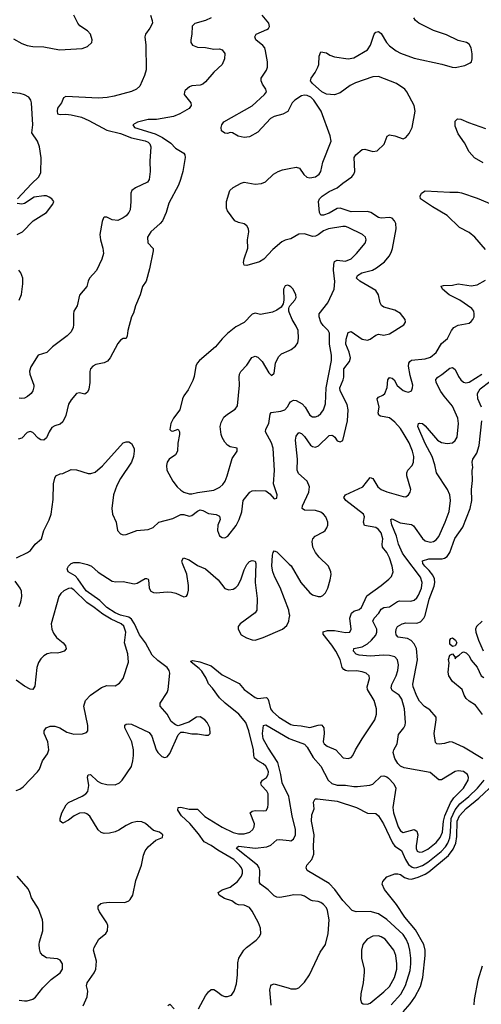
# Model space of a CAD drawing. Header units: inches. Extents: x 1550315 to 1685896, y 510706 to 640504.
# Tile 313 of 452: x 1598035 to 1601399, y 601795 to 608976. Entities that reach past the tile are written whole.
import ezdxf

# ---------------------------------------------------------------- set-up
doc = ezdxf.new("R2010")
doc.units = ezdxf.units.IN
doc.header["$MEASUREMENT"] = 0
doc.layers.add('B5690', color=7, linetype='Continuous')
doc.layers.add('B6600', color=7, linetype='Continuous')

msp = doc.modelspace()

# ---------------------------------------------------------------- linework, layer by layer
at = {"layer": 'B5690', "color": 5}
for points, elevation in [([(1597990, 608836.6), (1598050, 608803.2), (1598090, 608787.3), (1598130, 608781.2), (1598210, 608778.9), (1598324.8, 608755.2), (1598490, 608765.5), (1598530, 608780.3), (1598559.7, 608810), (1598562.7, 608830), (1598550, 608871.2), (1598530, 608894.5), (1598472.2, 608932.2), (1598458.5, 608950), (1598430, 609009.6)], 720), ([(1598987.6, 609010), (1599001.5, 608970), (1599001.7, 608950), (1598984.5, 608915.5), (1598951.5, 608870), (1598946.9, 608850), (1598955.4, 608790), (1598956.9, 608610), (1598945.4, 608570), (1598910, 608492.4), (1598886.3, 608470), (1598850, 608452.9), (1598722.3, 608417.7), (1598671.8, 608408.2), (1598610, 608404.7), (1598370, 608416.5), (1598354.9, 608405.1), (1598338.5, 608370), (1598311.1, 608330), (1598306.8, 608310), (1598310, 608289.7), (1598330, 608283.9), (1598370, 608287.2), (1598410, 608282.9), (1598484.5, 608264.5), (1598539.8, 608239.8), (1598670, 608169.7), (1598770, 608147.2), (1598850, 608115.6), (1598950, 608092.8), (1598970, 608082.2), (1598983.7, 608070), (1598989.8, 608050), (1598984.2, 607944.2), (1598986.6, 607870), (1598979.7, 607810), (1598967, 607790), (1598879.6, 607750), (1598852.8, 607730), (1598843.9, 607710), (1598845.1, 607650), (1598839.7, 607590), (1598830.8, 607569.2), (1598810, 607544.9), (1598789.4, 607530), (1598750, 607511.8), (1598710, 607516.9), (1598670, 607535.3), (1598650, 607534.9), (1598646.3, 607530), (1598636.1, 607503.9), (1598619.8, 607410), (1598623.1, 607370), (1598641.6, 607310), (1598644.5, 607270), (1598634.5, 607230), (1598594.3, 607145.7), (1598544.5, 607090), (1598534.5, 607070), (1598524.5, 607030), (1598470, 606966), (1598453.6, 606890), (1598429.7, 606850), (1598426.2, 606830), (1598428, 606750), (1598424.4, 606730), (1598410, 606698.7), (1598382, 606670), (1598273, 606590), (1598231.4, 606548.6), (1598170, 606528.5), (1598116.5, 606443.5), (1598107, 606413), (1598109.1, 606390.9), (1598137.3, 606310), (1598137.5, 606297.5), (1598130.6, 606270), (1598117.4, 606250), (1598092.6, 606227.4), (1598070, 606216.8), (1598050, 606213.2), (1598030, 606215.9)], 680), ([(1600000, 608326.4), (1599990, 608306), (1599953.1, 608286.9), (1599889.5, 608270.5), (1599863.4, 608256.6), (1599770, 608155.8), (1599710, 608120.7), (1599670, 608117), (1599627.5, 608127.5), (1599586, 608150), (1599570, 608152.7), (1599550, 608145.2), (1599530, 608149.2), (1599506.3, 608166.3), (1599503.5, 608190), (1599508.5, 608210), (1599522.4, 608230), (1599730, 608348.9), (1599818.4, 608430), (1599833.3, 608450), (1599829.4, 608470), (1599805.3, 608505.3), (1599794.5, 608530), (1599794.5, 608550), (1599832.7, 608607.3), (1599841.1, 608630), (1599841, 608670), (1599827.6, 608750), (1599821.1, 608770), (1599808.1, 608788.1), (1599757, 608830), (1599747.6, 608850), (1599759.3, 608870), (1599836.3, 608903.7), (1599848.2, 608911.8), (1599854.6, 608925.4), (1599850.7, 608950.7), (1599803.1, 609010)], 640), ([(1599430, 608990.4), (1599390, 608970.4), (1599310.9, 608949.1), (1599291.1, 608928.9), (1599289.7, 608870.3), (1599281.3, 608830), (1599283, 608810), (1599294.5, 608790), (1599330, 608776.8), (1599390, 608774), (1599450, 608762.3), (1599490, 608763.1), (1599510, 608755.8), (1599529.7, 608730), (1599528, 608690), (1599509.7, 608650.3), (1599450, 608592.7), (1599390, 608522.3), (1599370, 608506.9), (1599350, 608499.6), (1599290, 608494), (1599272.5, 608487.5), (1599241, 608459), (1599235.6, 608450), (1599234.5, 608430), (1599281.6, 608370), (1599283.6, 608350), (1599270.8, 608329.2), (1599202.9, 608290), (1599155.1, 608270), (1599031.7, 608248.2), (1598970, 608248.1), (1598892.4, 608227.6), (1598859.3, 608210), (1598872.7, 608190), (1599022.7, 608142.7), (1599076.3, 608116.3), (1599136, 608076), (1599170, 608038.9), (1599230, 608003.7), (1599238, 607990), (1599240.4, 607970), (1599223, 607870), (1599207, 607810), (1599191.5, 607768.5), (1599121.4, 607638.6), (1599102.6, 607570), (1599075.4, 607510), (1599059.6, 607490), (1598989.7, 607430), (1598966, 607390), (1598969.7, 607349.7), (1599007.2, 607307.2), (1599007.6, 607290), (1598981.5, 607158.5), (1598956, 607070), (1598929.7, 607030), (1598914, 606970), (1598879.5, 606890), (1598864.1, 606835.9), (1598849.4, 606810), (1598822, 606710), (1598819, 606670), (1598810, 606652), (1598790, 606651.3), (1598770, 606638.8), (1598750, 606614.8), (1598694, 606510), (1598673.6, 606486.4), (1598650, 606474.4), (1598590, 606462), (1598567.3, 606450), (1598551.8, 606430), (1598545.6, 606410), (1598545.1, 606330), (1598538, 606282), (1598530, 606258.8), (1598510, 606245.5), (1598470, 606254), (1598449.6, 606250.4), (1598410, 606202.8), (1598390, 606171), (1598371, 606089), (1598350, 606044), (1598330, 606025.5), (1598290, 606014.4), (1598270, 606001.6), (1598250, 605970.6), (1598230, 605925.3), (1598210, 605910.3), (1598190, 605911.5), (1598170, 605922.8), (1598130, 605964.2), (1598110, 605972), (1598090, 605964.4), (1598050, 605924.4), (1598023.9, 605916.1)], 660), ([(1598018, 607670), (1598120.7, 607779.3), (1598175.1, 607830), (1598190, 607861), (1598190.8, 607969.2), (1598178.2, 608050), (1598164.4, 608090), (1598124.2, 608150), (1598130.4, 608210), (1598120.8, 608370), (1598115.4, 608390), (1598100.7, 608410), (1598070, 608428.1), (1598037.6, 608437.6), (1597970, 608444.4)], 720), ([(1600000, 607374.7), (1599970, 607368.4), (1599944.6, 607355.4), (1599879.3, 607300.7), (1599814, 607230), (1599782, 607210), (1599690, 607182.9), (1599670, 607185.2), (1599665.6, 607205.6), (1599670, 607232), (1599698, 607310), (1599695.1, 607370), (1599705.1, 607430), (1599702.9, 607450), (1599690, 607472.7), (1599670, 607487), (1599630, 607496), (1599604, 607510), (1599550, 607582), (1599542.5, 607602.5), (1599541.6, 607650), (1599567, 607730), (1599590, 607753), (1599650, 607784.9), (1599670.5, 607790.5), (1599750, 607775.5), (1599798.3, 607781.7), (1599825.8, 607794.2), (1599884.5, 607850), (1599919.3, 607870), (1599950, 607881.1), (1600000, 607891.3)], 640), ([(1598017, 607410), (1598055.1, 607430), (1598134, 607510), (1598230, 607570.4), (1598277.4, 607630), (1598284, 607650), (1598269.8, 607670), (1598250, 607682.2), (1598230, 607690.9), (1598210, 607691), (1598139.1, 607680.9), (1598070, 607635.8), (1598050, 607629.7), (1598016, 607636)], 720), ([(1598029.9, 606930.1), (1598047.2, 606972.8), (1598057.8, 607050), (1598056.8, 607090), (1598042.9, 607130), (1598028.9, 607150)], 720), ([(1600000, 607033.8), (1599990, 607039), (1599970, 607034), (1599957.3, 607010), (1599960.7, 606930), (1599955.9, 606904.1), (1599939.9, 606880.1), (1599910, 606857.2), (1599877.5, 606842.5), (1599790, 606825.2), (1599750, 606836), (1599730, 606829.2), (1599671.5, 606768.5), (1599610, 606735.1), (1599550, 606687.3), (1599511.4, 606648.6), (1599463, 606590), (1599344.9, 606490), (1599328.7, 606470), (1599319.5, 606450), (1599306, 606374), (1599296.2, 606343.8), (1599263.1, 606276.9), (1599230, 606232.3), (1599220.3, 606210), (1599201.3, 606130), (1599156.5, 606070), (1599136, 606030), (1599130, 605986), (1599138, 605978), (1599150, 605975.3), (1599190, 605990.3), (1599200.8, 605970), (1599200.2, 605950), (1599186.6, 605886.6), (1599184.9, 605830), (1599170, 605802.9), (1599124.9, 605770), (1599110.4, 605750), (1599104.9, 605724.9), (1599106.4, 605690), (1599150.2, 605610), (1599181.5, 605570), (1599210, 605544.2), (1599230.8, 605530.8), (1599270, 605519), (1599290, 605518.6), (1599330, 605527.5), (1599450, 605545.3), (1599493.1, 605566.9), (1599514.7, 605585.3), (1599531.6, 605610), (1599548.1, 605650), (1599583.6, 605776.4), (1599620.9, 605830), (1599619, 605850), (1599570, 605861.6), (1599550, 605873.3), (1599530, 605893.6), (1599510, 605929.5), (1599503.8, 605950), (1599496.5, 606010), (1599502.3, 606037.7), (1599523.9, 606076.1), (1599550, 606098.9), (1599604.9, 606135.1), (1599621.5, 606158.6), (1599638, 606310), (1599633.3, 606370), (1599636, 606390), (1599645.7, 606410), (1599690, 606455.8), (1599727.1, 606512.9), (1599750, 606523.1), (1599770, 606514.9), (1599802.5, 606482.5), (1599850, 606401), (1599870, 606381), (1599890, 606398), (1599899.3, 606470), (1599921.7, 606518.3), (1599942, 606538), (1600000, 606564.3)], 660), ([(1600000, 606842.8), (1599997.2, 606850), (1599997.2, 606870), (1600000, 606878.2)], 660), ([(1598012.3, 605050), (1598091, 605089), (1598114.6, 605105.4), (1598148.7, 605151.3), (1598194.8, 605190), (1598209.7, 605250), (1598250.7, 605329.3), (1598264.2, 605370), (1598277.6, 605477.6), (1598280.9, 605590), (1598290, 605632), (1598299, 605650), (1598330, 605664.9), (1598350, 605667.3), (1598410, 605695.5), (1598450, 605693.4), (1598533.1, 605666.9), (1598554.1, 605665.9), (1598584.6, 605675.4), (1598638, 605722), (1598790, 605891), (1598810, 605898), (1598830, 605898), (1598850, 605884.7), (1598868, 605848), (1598870.3, 605830), (1598864.9, 605790), (1598850.3, 605750), (1598769.5, 605630.5), (1598741.9, 605578.1), (1598717.5, 605510), (1598706, 605410), (1598710.2, 605370.2), (1598738, 605310), (1598748.5, 605250), (1598770, 605225.5), (1598790, 605219.3), (1598810, 605222.4), (1598888.7, 605251.3), (1598970, 605257.1), (1599007.1, 605272.9), (1599050, 605310.3), (1599150, 605338.5), (1599210, 605367.9), (1599230, 605367.1), (1599270, 605355.9), (1599290, 605360.7), (1599330, 605391.3), (1599350, 605400.8), (1599370, 605396.5), (1599410, 605375.5), (1599468, 605368), (1599490, 605355.5), (1599494.9, 605330), (1599480.2, 605290), (1599476.1, 605250), (1599491.3, 605211.3), (1599510, 605198.9), (1599530, 605197.7), (1599552.8, 605210), (1599613.1, 605286.9), (1599635.6, 605330), (1599654.5, 605385.5), (1599663.1, 605470), (1599712.7, 605530), (1599730, 605539.5), (1599750, 605542), (1599830, 605539.1), (1599859, 605519), (1599890, 605480.7), (1599910, 605486), (1599911.5, 605510), (1599884.5, 605590), (1599892.7, 605687.3), (1599882.2, 605850), (1599869.8, 605890), (1599826.6, 605970), (1599827.8, 605990), (1599850.8, 606030), (1599860.3, 606099.7), (1599868.5, 606111.5), (1599938.8, 606121.2), (1599968.5, 606131.5), (1599987.5, 606152.5), (1600000, 606173.5)], 640), ([(1600000, 604647.6), (1599996.3, 604670), (1599933.5, 604833.5), (1599894, 604910), (1599879.8, 604950), (1599873.7, 604990), (1599877.7, 605070), (1599881.3, 605090), (1599890, 605103), (1599910, 605096), (1600000, 605005.9)], 620), ([(1598497, 601783), (1598526.3, 601850), (1598531.3, 601890), (1598522.4, 601930), (1598525.6, 601950), (1598576.6, 602023.4), (1598589.6, 602050), (1598594, 602110), (1598573.6, 602190), (1598576.9, 602210), (1598611.5, 602270), (1598662.7, 602310), (1598675.1, 602330), (1598676.2, 602370), (1598669.6, 602390), (1598616.9, 602470), (1598607.3, 602490), (1598607.3, 602512.7), (1598626, 602530), (1598644.9, 602535.1), (1598690, 602539.1), (1598801.7, 602538.3), (1598830, 602548.5), (1598841.1, 602558.9), (1598859.6, 602590), (1598882.5, 602697.5), (1598923.5, 602810), (1598938.3, 602881.7), (1598950, 602914.8), (1598970, 602942), (1599027.2, 602992.8), (1599075.3, 603010), (1599077.2, 603030), (1599054, 603050), (1599010, 603062.9), (1598952.7, 603112.7), (1598925.8, 603125.8), (1598890, 603127.2), (1598850, 603118.5), (1598810, 603099.8), (1598756.3, 603063.7), (1598730, 603051.8), (1598690, 603041.8), (1598650, 603041), (1598627.9, 603047.9), (1598606.6, 603066.6), (1598546.6, 603166.6), (1598524.7, 603184.7), (1598506, 603190), (1598470, 603189.7), (1598430.6, 603170), (1598390, 603137.6), (1598350, 603115.1), (1598329.6, 603130), (1598329.6, 603150), (1598342.4, 603190), (1598373.3, 603250), (1598390, 603266.7), (1598490, 603311.8), (1598516.4, 603330), (1598532.4, 603347.6), (1598538.3, 603390), (1598529.8, 603450.2), (1598532.7, 603467.3), (1598550, 603470.3), (1598602.6, 603422.6), (1598628.7, 603408.7), (1598670, 603397.5), (1598730, 603396.3), (1598762.3, 603410), (1598782.9, 603430), (1598849, 603530), (1598860.5, 603570), (1598865.5, 603610), (1598865.2, 603650), (1598852.2, 603710), (1598802.2, 603810), (1598802, 603830), (1598810, 603838), (1598830, 603840.7), (1598850, 603836.9), (1598977.4, 603777.4), (1598998.8, 603750), (1599030, 603650.8), (1599042.6, 603630), (1599070, 603602), (1599090, 603595.8), (1599110, 603599.3), (1599130, 603624.9), (1599190, 603761), (1599210, 603778.8), (1599230, 603780.7), (1599290, 603768.2), (1599330, 603768), (1599390, 603758), (1599410, 603758), (1599423.7, 603770), (1599420.7, 603810), (1599401.6, 603850), (1599385.1, 603870), (1599350, 603892.3), (1599324, 603890), (1599267.7, 603852.3), (1599190, 603826), (1599170, 603833.3), (1599138.4, 603858.4), (1599109.7, 603910), (1599059.7, 603970), (1599059.8, 603990), (1599110, 604068.8), (1599117.7, 604090), (1599129.7, 604210), (1599124.8, 604230), (1599109.8, 604250), (1599041.4, 604301.4), (1599001.3, 604341.3), (1598952.3, 604430), (1598908.3, 604488.3), (1598871.7, 604570), (1598850, 604604.4), (1598830, 604618.2), (1598770, 604632.7), (1598730, 604649.1), (1598670.9, 604690), (1598618.9, 604738.9), (1598519, 604810), (1598458.3, 604898.3), (1598439.2, 604919.2), (1598389.2, 604950), (1598380.9, 604970), (1598389.5, 604990), (1598409.4, 605010), (1598430, 605017.6), (1598470, 605017), (1598530, 605003.1), (1598558.4, 604990), (1598605.9, 604945.9), (1598710, 604881.7), (1598736.7, 604876.7), (1598790, 604879.1), (1598870, 604862.2), (1598890, 604865.4), (1598950, 604900.3), (1598959.2, 604899.2), (1598970, 604896.3), (1598972.7, 604890), (1598979.7, 604830), (1598990, 604808.1), (1599010, 604798.6), (1599030, 604795.9), (1599110, 604802.9), (1599141.2, 604801.2), (1599172.3, 604792.3), (1599230, 604766), (1599250, 604771), (1599256.9, 604783.1), (1599265.1, 604814.9), (1599266.2, 604850), (1599252.5, 604932.5), (1599220.3, 605010), (1599216.9, 605030), (1599229.7, 605050.3), (1599270, 605037.1), (1599330, 604995.4), (1599390.2, 604970.2), (1599482.6, 604890), (1599530, 604828), (1599558, 604818), (1599590, 604823.1), (1599610, 604834.6), (1599624.4, 604850), (1599647.6, 604890), (1599670, 604962.8), (1599690, 605002), (1599710, 605023.8), (1599730, 605032.7), (1599742, 605030), (1599750, 605026), (1599756.4, 605010), (1599750.2, 604870), (1599765.7, 604754.3), (1599763.2, 604670), (1599751, 604649), (1599641.6, 604570), (1599627.2, 604550), (1599627.2, 604530), (1599650, 604488.7), (1599687.1, 604467.1), (1599730, 604453.1), (1599750, 604451.7), (1599810, 604468.9), (1599950, 604530.3), (1599982.8, 604557.2), (1599997.4, 604590), (1600000, 604608.7)], 620), ([(1598030, 604696.3), (1598043.1, 604730), (1598050.9, 604770), (1598047.3, 604807.2), (1598038, 604830), (1598000.9, 604880.9)], 640), ([(1598010, 603352.9), (1598036, 603364), (1598059.6, 603380.4), (1598165.4, 603490), (1598179.1, 603510), (1598200.5, 603570), (1598237.5, 603622.5), (1598246, 603650), (1598238.7, 603710), (1598213.6, 603770), (1598214, 603790), (1598226.6, 603810), (1598257.1, 603822.9), (1598290, 603824), (1598328, 603810), (1598378.3, 603778.3), (1598430, 603765.4), (1598493.6, 603766.4), (1598522.3, 603777.7), (1598531.6, 603790), (1598532.5, 603827.5), (1598502.3, 603970), (1598513.7, 604010), (1598549.7, 604050), (1598630, 604106.3), (1598670, 604118.9), (1598730, 604118.4), (1598762, 604138), (1598789.7, 604170.3), (1598827.8, 604290), (1598824, 604350), (1598798.9, 604430), (1598807.4, 604510), (1598792.7, 604552.7), (1598774.6, 604570), (1598702.5, 604602.5), (1598640.3, 604640.3), (1598578.8, 604690), (1598525.1, 604725.1), (1598430, 604817.5), (1598410, 604828.6), (1598390, 604828), (1598355.6, 604810), (1598333.7, 604790), (1598320.2, 604770), (1598264.8, 604570), (1598268.2, 604530), (1598281.4, 604501.4), (1598304.2, 604470), (1598351.1, 604431.1), (1598368.4, 604410), (1598373.7, 604386.3), (1598358.8, 604370), (1598330, 604359.7), (1598310, 604355.8), (1598270, 604358), (1598234, 604350), (1598210, 604335.8), (1598190, 604315.1), (1598172.8, 604287.2), (1598159.1, 604250), (1598145.5, 604114.5), (1598130.8, 604090), (1598110, 604092.7), (1598070, 604115.1), (1598010, 604159.5)], 640), ([(1599338.2, 601761.8), (1599390, 601856.5), (1599410, 601885.7), (1599430, 601901.7), (1599450, 601902.3), (1599470, 601891.6), (1599510, 601858.9), (1599530, 601851.8), (1599550, 601850.4), (1599577.8, 601862.2), (1599598, 601890), (1599615.8, 601944.2), (1599622.4, 602010), (1599623.8, 602096.2), (1599631.8, 602130), (1599668.3, 602190), (1599688.2, 602210), (1599758.2, 602261.8), (1599782.4, 602290), (1599791.5, 602310), (1599789.7, 602350), (1599775.1, 602390), (1599730, 602474.5), (1599710, 602500.5), (1599670, 602518.7), (1599630, 602520.5), (1599610, 602528.2), (1599580.5, 602550), (1599526.9, 602566.9), (1599489.8, 602590), (1599480.4, 602610), (1599509.5, 602630), (1599570, 602650.1), (1599622.3, 602690), (1599650.6, 602730), (1599657.7, 602750), (1599658.5, 602770), (1599652.4, 602790), (1599638, 602810), (1599595.3, 602850), (1599478.6, 602918.6), (1599430, 602952.6), (1599378.6, 602978.6), (1599337.9, 603037.9), (1599274.1, 603114.1), (1599214.2, 603170), (1599187.2, 603210), (1599189.8, 603230.2), (1599208.2, 603231.8), (1599270, 603218.3), (1599330, 603219), (1599383.4, 603163.4), (1599510, 603085.6), (1599590, 603046.6), (1599630, 603038), (1599670, 603036.8), (1599713, 603050), (1599733.7, 603070), (1599744.8, 603090), (1599746.4, 603110), (1599715.1, 603190), (1599730, 603202.6), (1599750, 603208.1), (1599810, 603205.2), (1599830.8, 603209.2), (1599842.6, 603230), (1599845.9, 603254.1), (1599844.8, 603330), (1599836.1, 603350), (1599797.7, 603390), (1599792.3, 603410), (1599804, 603430), (1599833.1, 603450), (1599846, 603470), (1599847.2, 603490), (1599841.8, 603510), (1599830, 603530.8), (1599810, 603548.8), (1599769.4, 603569.4), (1599747.3, 603590), (1599741.5, 603610), (1599739.7, 603650), (1599706.1, 603790), (1599682, 603850), (1599631.3, 603911.3), (1599532, 603990), (1599490, 604029.9), (1599440.3, 604100.3), (1599410, 604132.8), (1599393.9, 604173.9), (1599363.4, 604223.4), (1599344, 604244), (1599283.5, 604290), (1599283.3, 604296.7), (1599298, 604302), (1599347.1, 604292.9), (1599430, 604263.8), (1599510, 604196.8), (1599633.7, 604133.7), (1599672.1, 604090), (1599750, 604031.6), (1599770, 604024.1), (1599833.5, 604033.5), (1599843.5, 604023.5), (1599848.4, 604010), (1599863.2, 603950), (1599878, 603930), (1599923.9, 603890), (1600000, 603842.8)], 580), ([(1600000, 603294.7), (1599997.3, 603310), (1599948.3, 603410), (1599939.4, 603470), (1599917.3, 603557.3), (1599843.5, 603670), (1599809.8, 603730), (1599804.7, 603770), (1599812.9, 603827.1), (1599830, 603833.1), (1600000, 603734.3)], 560), ([(1600000, 602586.2), (1599930, 602572.4), (1599910, 602576.4), (1599890, 602586.9), (1599845.4, 602630), (1599791.2, 602670), (1599783.4, 602683.4), (1599786.1, 602770), (1599780.6, 602790), (1599767.3, 602810), (1599614, 602930), (1599619.1, 602940.9), (1599631.6, 602948.4), (1599750, 602933), (1599836.5, 602943.5), (1599864.7, 602955.3), (1599910, 602993.7), (1599930, 602997.3), (1600000, 602989.4)], 560), ([(1598030, 601825.7), (1598070, 601818.7), (1598090, 601820.3), (1598130, 601832.8), (1598150, 601846.3), (1598204.2, 601915.8), (1598264, 601976), (1598330, 602023.7), (1598345.7, 602050), (1598347.8, 602090), (1598330, 602116.2), (1598310, 602125.1), (1598230, 602132.3), (1598202.7, 602150), (1598187.3, 602170), (1598178, 602198), (1598176.2, 602230), (1598178.4, 602250), (1598204.2, 602330), (1598204, 602390), (1598201.1, 602410), (1598171.3, 602490), (1598121.3, 602570), (1598109.7, 602609.7), (1598096.1, 602636.1), (1598017, 602730)], 640), ([(1599867.7, 601787.7), (1599858.9, 601901.1), (1599865.1, 601930), (1599870, 601937.3), (1599890, 601943.8), (1600000, 601911.2)], 560), ([(1599115.3, 601784.7), (1599130, 601794.9), (1599161.2, 601761.2)], 580)]:
    msp.add_lwpolyline(points, dxfattribs=dict(at, elevation=elevation))
at = {"layer": 'B6600', "color": 5}
for points, elevation in [([(1600000, 605005.9), (1600012.9, 604992.9), (1600083.2, 604870), (1600150, 604795.2), (1600170, 604781.6), (1600210, 604769.2), (1600230, 604770.2), (1600243.2, 604776.8), (1600263.3, 604796.7), (1600279.8, 604830), (1600298.9, 604890), (1600305.3, 604930), (1600303.5, 604950), (1600285.1, 604990), (1600216.8, 605056.8), (1600192.1, 605090), (1600172.4, 605130), (1600165.7, 605170), (1600171.3, 605190), (1600189.6, 605210), (1600250, 605239.6), (1600260.4, 605250), (1600274, 605270), (1600280.4, 605290), (1600280.4, 605310), (1600266.2, 605350), (1600249.7, 605370), (1600230, 605383.8), (1600190, 605395.6), (1600110, 605399.2), (1600094.7, 605410), (1600095.1, 605430), (1600143, 605530), (1600147.2, 605570), (1600129, 605610), (1600067.2, 605667.2), (1600056.3, 605690), (1600059.9, 605770), (1600044.8, 605910), (1600050, 605938.8), (1600070, 605964.9), (1600090, 605957), (1600110, 605937), (1600153.7, 605873.7), (1600170, 605862.9), (1600190, 605858.8), (1600212.7, 605867.3), (1600290, 605942.3), (1600310, 605944.6), (1600319.7, 605939.7), (1600332.4, 605930), (1600350, 605905.5), (1600370, 605896.3), (1600390, 605907.3), (1600424.2, 606050), (1600429.9, 606130), (1600422, 606170), (1600369.9, 606270), (1600368.3, 606290), (1600393.3, 606350), (1600397.3, 606370), (1600397, 606430), (1600437.6, 606482.4), (1600445, 606510), (1600437.1, 606550), (1600411.2, 606610), (1600414.5, 606645.5), (1600430, 606695.5), (1600450, 606702), (1600530, 606646.4), (1600570, 606638.2), (1600590, 606645), (1600630, 606675.9), (1600650, 606682), (1600690, 606674.7), (1600730, 606685), (1600834.5, 606750), (1600847.3, 606770), (1600844.2, 606790), (1600810, 606834), (1600770, 606857.6), (1600690, 606879), (1600672.3, 606892.3), (1600662.6, 606910), (1600650.5, 606970.5), (1600630, 607001.1), (1600513.3, 607070), (1600490.9, 607090), (1600497.6, 607110), (1600528.6, 607130), (1600605.6, 607150), (1600634.5, 607165.5), (1600692.8, 607210), (1600728.3, 607251.7), (1600742.6, 607277.4), (1600752, 607308), (1600778.8, 607450), (1600776.8, 607490), (1600767.1, 607510), (1600750, 607528.3), (1600730, 607534), (1600670, 607528), (1600650, 607534), (1600593.7, 607570), (1600570, 607577.6), (1600450, 607574.9), (1600370, 607602.3), (1600350, 607599.3), (1600290, 607565.6), (1600250, 607551.1), (1600229.8, 607549.8), (1600220.5, 607570), (1600211.8, 607650), (1600220.7, 607670), (1600240.7, 607690), (1600290, 607721.9), (1600350, 607749), (1600390, 607784.1), (1600455.1, 607830), (1600470.9, 607850), (1600477.2, 607870), (1600472.7, 607970), (1600485.3, 607990), (1600530, 608028.7), (1600550, 608032.6), (1600610, 608015.6), (1600639.5, 608020.5), (1600691.4, 608068.6), (1600713.9, 608126.1), (1600730, 608137.3), (1600770, 608129.3), (1600830, 608106.7), (1600850, 608115.8), (1600874.1, 608145.9), (1600894.6, 608190), (1600916.2, 608310), (1600909, 608350), (1600856.8, 608450), (1600841.8, 608470), (1600780.9, 608510), (1600650, 608562.3), (1600610, 608560.3), (1600483.3, 608516.7), (1600444.5, 608495.5), (1600370, 608441.8), (1600330, 608429.1), (1600270, 608433.8), (1600236.4, 608450), (1600168.2, 608510), (1600154, 608530), (1600159.5, 608550), (1600188.3, 608591.7), (1600207.3, 608630), (1600214.5, 608650), (1600218, 608710), (1600230, 608741), (1600270, 608733.8), (1600296.6, 608716.6), (1600330, 608704.9), (1600430, 608690.2), (1600470, 608698.3), (1600570, 608757), (1600592.3, 608790), (1600619.6, 608870), (1600630, 608884.9), (1600650, 608890.4), (1600670, 608875.5), (1600709.1, 608810), (1600730, 608786.7), (1600778.9, 608750), (1600810, 608732.8), (1600910, 608694.6), (1601112.9, 608652.9), (1601186.8, 608630), (1601210, 608627.1), (1601279, 608641), (1601318, 608662), (1601327, 608670), (1601334, 608690), (1601333, 608727), (1601326.6, 608770), (1601310, 608797.6), (1601290.7, 608810.7), (1601230, 608823.9), (1601145.4, 608865.4), (1601050, 608897), (1600944.2, 608950), (1600920.5, 608970), (1600906.6, 608990)], 620), ([(1600000, 607891.3), (1600050, 607901.6), (1600073.8, 607893.8), (1600106.8, 607846.8), (1600128.1, 607828.1), (1600150, 607822.3), (1600192, 607830), (1600217.6, 607850), (1600229.6, 607870), (1600244.2, 607935.8), (1600305.1, 608090), (1600298.3, 608130), (1600231.8, 608310), (1600179.8, 608390), (1600157.2, 608410), (1600130, 608424.2), (1600110, 608425.7), (1600090, 608419.8), (1600039.1, 608390), (1600021.3, 608370), (1600000, 608326.4)], 640), ([(1601412.1, 607932.1), (1601349.3, 607969.3), (1601310, 608011.6), (1601276.9, 608076.9), (1601230, 608143.5), (1601210, 608199), (1601210, 608236), (1601227.1, 608252.9), (1601250, 608251.8), (1601305.8, 608225.8), (1601430, 608183)], 580), ([(1601430, 607300.5), (1601351.3, 607390), (1601310, 607423.4), (1601241.4, 607461.4), (1601150, 607547), (1601043.5, 607610), (1600955.1, 607670), (1600954.5, 607690), (1600962.9, 607710), (1600990, 607728.7), (1601170, 607717.8), (1601230, 607718.4), (1601254.4, 607714.4), (1601370, 607673.7), (1601490, 607624.5)], 580), ([(1600000, 606173.5), (1600009.9, 606190.1), (1600030, 606200.5), (1600050, 606199.2), (1600093.5, 606173.5), (1600115.9, 606150), (1600150, 606091.3), (1600170, 606080.7), (1600190, 606078.6), (1600210, 606086.7), (1600230, 606104), (1600248.8, 606130), (1600264.9, 606175.1), (1600267.7, 606290), (1600307.5, 606490), (1600308.1, 606530), (1600294, 606610), (1600292.5, 606690), (1600283.1, 606710), (1600246.1, 606746.1), (1600230.7, 606770), (1600217, 606810), (1600217.7, 606830), (1600281.2, 606910), (1600327, 607010), (1600332.8, 607067.2), (1600321.8, 607150), (1600323.6, 607190), (1600330, 607211.8), (1600350, 607222.2), (1600410, 607213.8), (1600450, 607232.4), (1600489.7, 607270), (1600553.2, 607346.8), (1600560.5, 607370), (1600554.7, 607390), (1600534, 607410), (1600430, 607461.6), (1600410, 607467.2), (1600390, 607468), (1600284.9, 607450), (1600250, 607437.1), (1600210, 607406.4), (1600190, 607397.4), (1600170, 607395.9), (1600110, 607413.7), (1600070, 607412.7), (1600010, 607376.8), (1600000, 607374.7)], 640), ([(1600000, 603842.8), (1600010, 603836.6), (1600030, 603829.5), (1600086.6, 603826.6), (1600150, 603812.6), (1600210, 603830.8), (1600230, 603833.4), (1600237.6, 603830), (1600252.3, 603810), (1600254, 603770), (1600247.3, 603710), (1600255, 603695), (1600277.1, 603677.1), (1600340.3, 603650), (1600391.7, 603591.7), (1600430, 603587.7), (1600450, 603595.8), (1600464.2, 603610), (1600481.7, 603650), (1600530, 603730.4), (1600623.5, 603870), (1600636.4, 603910), (1600635.6, 603950), (1600617.4, 604010), (1600570.8, 604090), (1600567.7, 604110), (1600585.7, 604170), (1600581.3, 604190), (1600559.6, 604210), (1600530, 604220.7), (1600490, 604226), (1600430, 604223.9), (1600410, 604228.5), (1600397.5, 604237.5), (1600386.4, 604250), (1600370.3, 604310.3), (1600338.1, 604370), (1600310, 604413.8), (1600246.4, 604493.6), (1600247.5, 604512.5), (1600278.9, 604521.1), (1600330, 604520.5), (1600410, 604505.5), (1600440.7, 604510), (1600451.8, 604530), (1600440.2, 604610), (1600452.4, 604647.6), (1600470, 604661.7), (1600510, 604675.2), (1600527, 604690), (1600565.6, 604774.4), (1600670.4, 604849.6), (1600724.6, 604895.4), (1600744, 604916), (1600757.2, 604950), (1600750.9, 604989.1), (1600730, 605051.2), (1600710, 605089.8), (1600680.2, 605130), (1600676.4, 605150), (1600681.5, 605190), (1600670, 605233.1), (1600650, 605258.5), (1600630, 605272.4), (1600547, 605287), (1600542, 605310), (1600548.4, 605350), (1600539.8, 605370), (1600413, 605470), (1600396.5, 605490), (1600409.7, 605510), (1600536.5, 605570), (1600590, 605637.4), (1600610, 605630.3), (1600644.1, 605570), (1600670, 605548.8), (1600710, 605532.5), (1600830, 605497.6), (1600850, 605497.1), (1600870, 605510.7), (1600881.6, 605530), (1600886, 605550), (1600856.1, 605650), (1600856, 605670), (1600865.1, 605690), (1600896.2, 605723.8), (1600906, 605750), (1600908.2, 605790), (1600899.1, 605830), (1600873.4, 605890), (1600838.4, 605950), (1600810, 605993.6), (1600770, 606041.5), (1600730, 606073.4), (1600664.7, 606084.7), (1600651.5, 606091.5), (1600648.8, 606108.8), (1600654.8, 606150), (1600640.7, 606210), (1600650, 606221.8), (1600682.7, 606237.3), (1600697.3, 606250), (1600712.8, 606292.8), (1600719.2, 606350), (1600730, 606365.3), (1600750, 606361.8), (1600764, 606350), (1600787, 606307), (1600830, 606272.6), (1600850, 606263.1), (1600870, 606260.4), (1600889.7, 606270.3), (1600898, 606290), (1600899.7, 606310), (1600880.5, 606380.5), (1600868.1, 606448.1), (1600870.6, 606470), (1600877.5, 606482.5), (1600890, 606493.7), (1600990, 606502.4), (1601030, 606514.4), (1601070.3, 606549.7), (1601110, 606615.4), (1601152.1, 606650), (1601182.7, 606710), (1601198.7, 606730), (1601230, 606749.2), (1601310, 606763.1), (1601325.9, 606774.1), (1601336.9, 606790), (1601346.3, 606810), (1601348.2, 606830), (1601344.7, 606850), (1601329.7, 606870), (1601242, 606930), (1601166, 606970), (1601117.7, 607010), (1601107.4, 607032.6), (1601122.9, 607037.1), (1601190, 607039.4), (1601230, 607048.5), (1601324.6, 607035.4), (1601370, 607041.5), (1601430, 607075.4)], 580), ([(1600000, 606878.2), (1600004, 606890), (1600041.2, 606930), (1600049, 606950), (1600048.7, 606970), (1600028.7, 607010), (1600010, 607028.7), (1600000, 607033.8)], 660), ([(1600000, 606564.3), (1600012.7, 606570), (1600044.9, 606595.1), (1600061, 606619), (1600066.7, 606653.3), (1600063.5, 606710), (1600050, 606742), (1600020.5, 606790), (1600000, 606842.8)], 660), ([(1600000, 603734.3), (1600010, 603728.4), (1600111.8, 603691.8), (1600130, 603669), (1600174.2, 603594.2), (1600231, 603531), (1600283.7, 603430), (1600310, 603405.3), (1600350, 603393.6), (1600410, 603392.3), (1600470, 603382.7), (1600497, 603383), (1600587.3, 603392.7), (1600610, 603399.5), (1600670, 603457.4), (1600690, 603460.9), (1600710, 603454.6), (1600724, 603444), (1600762, 603402), (1600776.5, 603370), (1600754.3, 603230), (1600759.8, 603190), (1600793.2, 603090), (1600810, 603059.1), (1600830, 603048.6), (1600910, 603070.2), (1600930, 603057.4), (1600937.9, 603030), (1600923.5, 602950), (1600925, 602930), (1600932.7, 602912.7), (1600950, 602904.3), (1600970, 602905.5), (1601010, 602925.1), (1601070, 602975), (1601099.3, 603010), (1601116, 603050), (1601123.9, 603130), (1601133.4, 603170), (1601175.2, 603264.8), (1601199.4, 603300.6), (1601269.9, 603370), (1601303.8, 603430), (1601305.1, 603450), (1601299.7, 603470), (1601270, 603492.9), (1601230, 603496.5), (1601210, 603491.6), (1601110, 603430.8), (1601090, 603430.9), (1601026.2, 603486.2), (1600838.4, 603518.4), (1600811.6, 603531.6), (1600791.4, 603551.4), (1600768.3, 603588.3), (1600756.4, 603630), (1600761, 603650), (1600785, 603695), (1600796.4, 603763.6), (1600836, 603810), (1600845.3, 603830), (1600847.8, 603850), (1600839.4, 603950), (1600820.9, 604020.9), (1600799.7, 604050), (1600750, 604083.1), (1600742.2, 604102.2), (1600748.3, 604128.3), (1600779.4, 604190), (1600791.4, 604230), (1600795.7, 604270), (1600788, 604308), (1600768.1, 604328.1), (1600730, 604338.9), (1600690, 604341.9), (1600590, 604334.6), (1600510, 604341.1), (1600487.9, 604347.9), (1600468.8, 604371.2), (1600469.9, 604390.1), (1600530, 604401.3), (1600570, 604424.1), (1600600.2, 604450), (1600630, 604488), (1600638, 604510), (1600638.6, 604530), (1600609.8, 604590), (1600617.5, 604610), (1600652.9, 604647.1), (1600670, 604676.2), (1600690, 604687.7), (1600730, 604693.2), (1600788, 604732), (1600803, 604737), (1600884.9, 604735.1), (1600910, 604743.2), (1600930, 604760.2), (1600942, 604778), (1600963, 604830), (1600968.6, 604870), (1600957.2, 604910), (1600840.9, 605060.9), (1600826.1, 605086.1), (1600796.6, 605150), (1600780.8, 605210), (1600747.3, 605292.7), (1600740.9, 605330), (1600750, 605334.9), (1600807.1, 605307.1), (1600890, 605293), (1600905.1, 605285.1), (1600970, 605191), (1600990, 605175.8), (1601030, 605166), (1601050, 605169.3), (1601070, 605181.3), (1601090, 605206.3), (1601136.1, 605310), (1601165.7, 605390), (1601176.1, 605470), (1601170.6, 605510.6), (1601152, 605550), (1601071.9, 605671.9), (1601060.2, 605730), (1601040.2, 605790), (1600990, 605886), (1600937.6, 606010), (1600942.7, 606030), (1600950, 606033.1), (1600970.4, 606030), (1600990, 606014.6), (1601081.2, 605910), (1601110, 605891.8), (1601150, 605884.1), (1601189.8, 605890.2), (1601210, 605906), (1601222.4, 605930), (1601234.4, 606030), (1601228.7, 606070), (1601190, 606156.8), (1601127.9, 606230), (1601105.4, 606265.4), (1601070.9, 606330), (1601067.9, 606352.1), (1601081.6, 606370), (1601111.9, 606388.1), (1601170, 606435.3), (1601190, 606439.6), (1601210, 606424.9), (1601233.6, 606373.6), (1601250, 606350.3), (1601270, 606332.4), (1601287.8, 606327.8), (1601310, 606332.8), (1601402.2, 606390)], 560), ([(1601401.7, 606150), (1601373.7, 606210), (1601371.1, 606250), (1601390, 606283.5), (1601462, 606338)], 540), ([(1601410, 603585.2), (1601270, 603669.8), (1601190, 603706.6), (1601170, 603709.4), (1601130, 603696.9), (1601092, 603692), (1601074.8, 603694.8), (1601064.7, 603704.7), (1601056.1, 603770), (1601071.6, 603870), (1601069.7, 603890), (1601023.2, 603943.2), (1600986.2, 603966.2), (1600950, 604006.3), (1600930, 604041.6), (1600902.4, 604110), (1600899.2, 604130), (1600933.6, 604306.4), (1600926.9, 604390), (1600910, 604424.7), (1600888.3, 604448.3), (1600862.7, 604462.7), (1600792.3, 604472.3), (1600778.3, 604490), (1600776.4, 604510), (1600779.1, 604530), (1600789.7, 604550), (1600823.7, 604570), (1600850, 604576.9), (1600930, 604573.9), (1600956.4, 604583.6), (1600980.5, 604610), (1600990.3, 604630), (1601019.9, 604750), (1601056.8, 604843.2), (1601061, 604870), (1601057.2, 604897.2), (1601045.5, 604925.5), (1601019.6, 604959.6), (1600987.1, 604990), (1600973.5, 605010), (1600972, 605030), (1601016, 605044), (1601115.4, 605044.6), (1601130, 605047.8), (1601150, 605060.7), (1601169.5, 605090.5), (1601207.3, 605192.7), (1601264.2, 605275.8), (1601317.3, 605410), (1601330.6, 605470), (1601328.9, 605550), (1601336.2, 605616.2), (1601332.1, 605687.9), (1601338, 605710), (1601333.3, 605750), (1601336.9, 605770), (1601366, 605814), (1601382.7, 605870), (1601403.5, 606050)], 540), ([(1600000, 604608.7), (1600002.9, 604630), (1600000, 604647.6)], 620), ([(1601404.9, 604590), (1601365.4, 604550), (1601358.2, 604530), (1601360.1, 604510), (1601379, 604450), (1601413.1, 604373.1)], 540), ([(1601408.3, 603908.3), (1601356.9, 603976.9), (1601310, 604006), (1601290, 604024.5), (1601273.6, 604050), (1601259.3, 604090), (1601190, 604149), (1601162, 604190), (1601157.2, 604217.2), (1601166.3, 604286.3), (1601159.3, 604310), (1601170, 604342), (1601190.6, 604350.6), (1601206, 604330), (1601210, 604314), (1601218, 604330), (1601239.3, 604340.7), (1601260.2, 604359.8), (1601270, 604364.7), (1601290, 604358), (1601310, 604336), (1601325.5, 604305.5), (1601370, 604253.4), (1601398, 604190), (1601417.4, 604177.4)], 520), ([(1600742, 601790), (1600812.6, 601867.4), (1600848.1, 601931.9), (1600880, 602040), (1600886.2, 602090), (1600885.6, 602130), (1600878.4, 602190), (1600867.9, 602230), (1600851.9, 602270), (1600830, 602304.7), (1600710, 602413.7), (1600650, 602453.4), (1600590, 602470.7), (1600488.3, 602468.3), (1600457.8, 602477.8), (1600390, 602550.8), (1600332.2, 602632.2), (1600290, 602675.2), (1600129.7, 602770), (1600122, 602790), (1600128, 602810), (1600163.1, 602850), (1600178.2, 602890), (1600176, 602950), (1600181.7, 603030), (1600161.1, 603130), (1600163.1, 603176.9), (1600180.7, 603219.3), (1600175.6, 603270), (1600187.8, 603292.2), (1600205.8, 603294.2), (1600350, 603275.2), (1600490.1, 603230.1), (1600570, 603187.8), (1600630, 603185.4), (1600650, 603170.3), (1600687.6, 603110), (1600752.2, 602972.2), (1600770, 602948.3), (1600816.9, 602916.9), (1600848, 602850), (1600870, 602815.1), (1600895.2, 602795.2), (1600910, 602790.5), (1600930, 602791.8), (1600970, 602805.9), (1601010, 602831.7), (1601107.6, 602910), (1601137.9, 602942.1), (1601156.1, 602970), (1601170, 603008.2), (1601176.1, 603050), (1601180.1, 603150), (1601208.1, 603211.9), (1601243.1, 603256.9), (1601308.7, 603310), (1601371.1, 603370), (1601421.5, 603430)], 540), ([(1600830, 601739.7), (1600881.6, 601798.4), (1600914.5, 601845.5), (1600955.4, 601924.6), (1600974.1, 601990), (1600991.4, 602151.4), (1600989.9, 602190), (1600980.3, 602230), (1600918.8, 602338.8), (1600841.2, 602430), (1600782.5, 602522.5), (1600692.7, 602632.7), (1600676.2, 602670), (1600682.9, 602690), (1600710, 602725.5), (1600770, 602746), (1600790, 602746.7), (1600810, 602740.9), (1600840, 602720), (1600869.6, 602709.6), (1600890, 602707.9), (1600938.9, 602721.1), (1600990, 602743.4), (1601018.2, 602761.8), (1601160, 602880), (1601194.6, 602925.4), (1601213.7, 602970), (1601221.8, 603018.2), (1601224.3, 603130), (1601241.6, 603170), (1601290, 603223.6), (1601381.6, 603298.4), (1601495, 603405)], 520), ([(1600000, 602989.4), (1600011.9, 602988.1), (1600030, 602998.9), (1600045.5, 603030), (1600046, 603070), (1600021.6, 603170), (1600000, 603294.7)], 560), ([(1600000, 601911.2), (1600010, 601908.2), (1600050, 601906.2), (1600070, 601915.3), (1600110, 601956.5), (1600148, 602010), (1600225.3, 602174.7), (1600263.5, 602230), (1600283.5, 602310), (1600291.4, 602410), (1600279, 602479), (1600270, 602498.7), (1600250, 602523.5), (1600230, 602537.7), (1600210, 602544.7), (1600170, 602548.4), (1600154.2, 602554.2), (1600110, 602583), (1600089.8, 602589.8), (1600030, 602592.1), (1600000, 602586.2)], 560), ([(1601406.1, 602073.9), (1601373.4, 601970), (1601347.7, 601830), (1601345.3, 601790)], 520)]:
    msp.add_lwpolyline(points, dxfattribs=dict(at, elevation=elevation))
for points, elevation in [([(1601190, 604404), (1601170, 604422), (1601169.6, 604450.4), (1601177.2, 604462.8), (1601190, 604467.3), (1601210.7, 604450), (1601220.7, 604430), (1601210, 604409.2)], 520), ([(1600650, 602293.8), (1600610, 602290.9), (1600566.7, 602270), (1600534.9, 602230), (1600525.7, 602190), (1600526.7, 602130), (1600546.4, 602050), (1600546.7, 602030), (1600538.7, 601950), (1600521.3, 601870), (1600518, 601830), (1600526.2, 601806.2), (1600538.5, 601798.5), (1600570, 601796.4), (1600590, 601803.1), (1600690, 601884.5), (1600730, 601925.2), (1600766.5, 601990), (1600783.6, 602050), (1600784.7, 602090), (1600776.5, 602150), (1600763.1, 602190), (1600698.5, 602270), (1600670, 602287.7)], 560)]:
    msp.add_lwpolyline(points, close=True, dxfattribs=dict(at, elevation=elevation))

doc.saveas('drawing.dxf')
